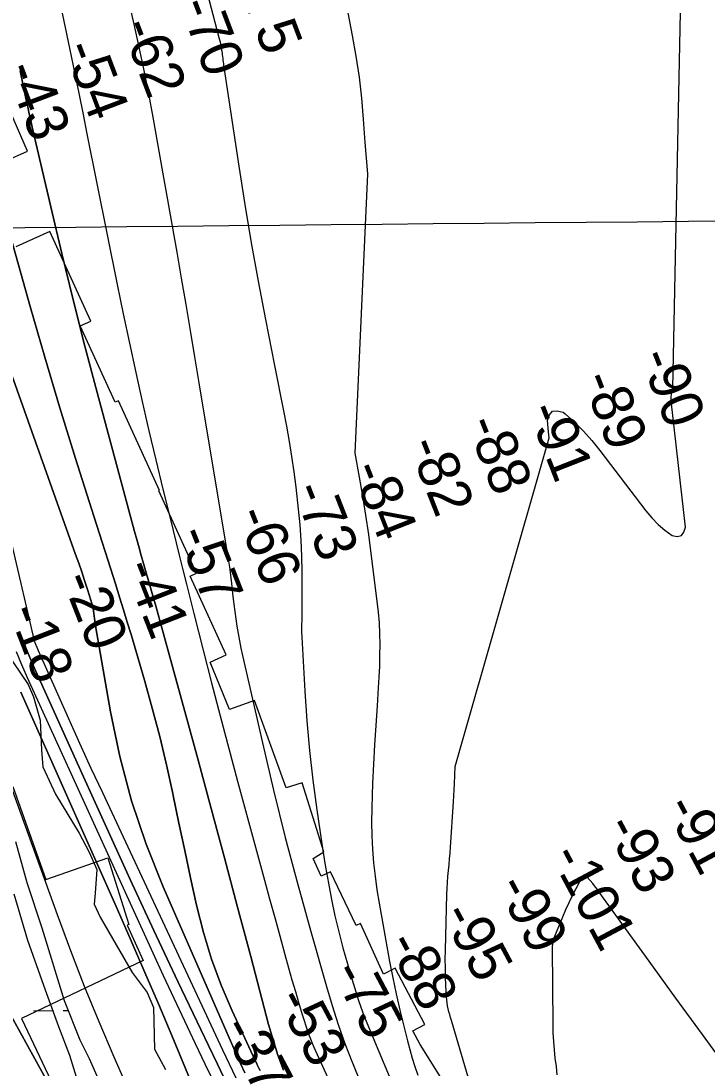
# Model space of a CAD drawing. Extents: x 3625074 to 3663148, y 511451 to 537151.
# Drawn here: x 3633034 to 3634142, y 521600 to 523291 of the extents above; entities that cross this region are included whole.
import ezdxf

# ---------------------------------------------------------------- set-up
doc = ezdxf.new("R2010")
doc.units = 0
for name, color, linetype in [('V-GRID-MAJR', 7, 'Continuous'), ('V-RIVR-EDGE', 7, 'Continuous'), ('V-RIVR-RANG', 7, 'Continuous'), ('V-RRAP-RVMT', 7, 'Continuous'), ('V-SITE-VEGE', 7, 'Continuous'), ('V-TOPO-DPTH', 7, 'Continuous'), ('V-TOPO-MAJR', 7, 'Continuous'), ('V-TOPO-MINR', 7, 'Continuous'), ('V-TOPO-WATR', 7, 'Continuous'), ('V-WETL-SWMP', 7, 'Continuous')]:
    doc.layers.add(name, color=color, linetype=linetype)

msp = doc.modelspace()

# ---------------------------------------------------------------- linework, layer by layer
at = {"layer": 'V-GRID-MAJR'}
msp.add_spline([(3629245.8, 522920.7), (3634524.6, 522971.8), (3639803.4, 523023.6), (3645082.2, 523076.2)], degree=3, dxfattribs=at)
at = {"layer": 'V-RIVR-EDGE'}
msp.add_lwpolyline([(3633009.3, 522272.8), (3633045.7, 522219.2), (3633054.1, 522199.4), (3633064.8, 522161.6), (3633067.1, 522113.5), (3633069.4, 522086.5), (3633089.7, 522042), (3633128, 521979.5), (3633144.1, 521948.8), (3633156.7, 521920.6), (3633153.6, 521882.2), (3633152.3, 521864.8), (3633161.9, 521843.7), (3633213.3, 521754.2), (3633237.8, 521721.7), (3633248, 521697.7), (3633249.6, 521630.4), (3633267.5, 521597.3)], dxfattribs=at)
at = {"layer": 'V-RRAP-RVMT'}
for points in [[(3632971.9, 523048.8), (3633044.6, 523080.9), (3632988.4, 523208.6)], [(3633411.4, 522193.5), (3633370.8, 522178.9), (3633339.5, 522255.3), (3633365.4, 522267.2), (3633307.1, 522394.6), (3633317.3, 522399.3), (3633256.6, 522532.1), (3633257.9, 522532.7), (3633191.6, 522677.8), (3633186, 522675.4), (3633129.8, 522798.5), (3633146.9, 522806.4), (3633080.5, 522951.2), (3633025.8, 522926.3)], [(3633534.1, 521917), (3633518.9, 521909.7), (3633506.1, 521938.4), (3633523.4, 521949.2), (3633488.2, 522060.8), (3633462.1, 522052.6), (3633411.4, 522193.5)], [(3633020.9, 522054.7), (3633074.3, 521904.2), (3633174, 521939.6), (3633208.2, 521831.7), (3633205.6, 521830.6), (3633231.1, 521773.4)], [(3633728.6, 521559), (3633678.7, 521638), (3633666.9, 521660.2), (3633686.2, 521670.4), (3633638.6, 521761.2), (3633619.7, 521751.3), (3633582.5, 521833.3), (3633575.3, 521830.1), (3633534.1, 521917)], [(3633231.1, 521773.4), (3633034.5, 521680.1), (3633097, 521548.2)]]:
    msp.add_lwpolyline(points, dxfattribs=at)
at = {"layer": 'V-SITE-VEGE'}
msp.add_lwpolyline([(3633022.1, 521881.3), (3633044.7, 521806.5), (3633073.1, 521726.4), (3633094.6, 521667.1), (3633112.3, 521620.9), (3633123, 521585.8)], dxfattribs=at)
at = {"layer": 'V-TOPO-DPTH'}
for points in [[(3633032.5, 523210.6), (3633042.5, 523163.2), (3633044.8, 523152.3), (3633047.2, 523141.4), (3633049.6, 523130.6), (3633052.1, 523119.7), (3633081.9, 522990.8), (3633099.8, 522915.7), (3633118.1, 522840.6), (3633137.3, 522765.8), (3633157, 522691), (3633217.4, 522466.4), (3633221, 522453.4), (3633224.6, 522440.4), (3633228.2, 522427.5), (3633232, 522414.6), (3633235.2, 522403.6), (3633237.4, 522396.2), (3633239.5, 522388.8), (3633241.7, 522381.3), (3633243.9, 522373.9), (3633246, 522366.5), (3633248.2, 522359.1), (3633250.2, 522351.6), (3633252.3, 522344.2), (3633319.4, 522099.1), (3633341.2, 522019.3), (3633362.7, 521939.5), (3633384, 521859.7), (3633405.2, 521779.8), (3633434, 521670), (3633441.1, 521645.2), (3633448.9, 521620.5), (3633457.8, 521596.2)], [(3633457.8, 521596.2), (3633448.9, 521620.5), (3633441.1, 521645.2), (3633434, 521670), (3633405.2, 521779.8), (3633384, 521859.7), (3633362.7, 521939.5), (3633341.2, 522019.3), (3633319.4, 522099.1), (3633252.3, 522344.2), (3633250.2, 522351.6), (3633248.2, 522359.1), (3633246, 522366.5), (3633243.9, 522373.9), (3633241.7, 522381.3), (3633239.5, 522388.8), (3633237.4, 522396.2), (3633235.2, 522403.6), (3633232, 522414.6), (3633228.2, 522427.5), (3633224.6, 522440.4), (3633221, 522453.4), (3633217.4, 522466.4), (3633157, 522691), (3633137.3, 522765.8), (3633118.1, 522840.6), (3633099.8, 522915.7), (3633081.9, 522990.8), (3633052.1, 523119.7), (3633049.6, 523130.6), (3633047.2, 523141.4), (3633044.8, 523152.3), (3633042.5, 523163.2), (3633032.5, 523210.6)], [(3632970.6, 523106.8), (3633048.9, 522830.1), (3633072.6, 522748), (3633096.9, 522666.1), (3633122, 522584.5), (3633147.7, 522503), (3633187, 522380.3), (3633193.3, 522360.3), (3633199.6, 522340.2), (3633205.7, 522320.1), (3633211.7, 522299.9), (3633233.3, 522226.4), (3633246.1, 522181), (3633258.1, 522135.4), (3633268.9, 522089.6), (3633279, 522043.6), (3633279.8, 522039.9), (3633289, 521995.6), (3633298.4, 521951.3), (3633308, 521907), (3633317.6, 521862.8), (3633328.8, 521819), (3633341.8, 521775.9), (3633357.6, 521733.7), (3633375.2, 521692.2), (3633412.2, 521612.3), (3633414.2, 521608.1), (3633416.2, 521604), (3633418.3, 521599.9), (3633420.5, 521595.8)], [(3633420.5, 521595.8), (3633418.3, 521599.9), (3633416.2, 521604), (3633414.2, 521608.1), (3633412.2, 521612.3), (3633375.2, 521692.2), (3633357.6, 521733.7), (3633341.8, 521775.9), (3633328.8, 521819), (3633317.6, 521862.8), (3633308, 521907), (3633298.4, 521951.3), (3633289, 521995.6), (3633279.8, 522039.9), (3633279, 522043.6), (3633268.9, 522089.6), (3633258.1, 522135.4), (3633246.1, 522181), (3633233.3, 522226.4), (3633211.7, 522299.9), (3633205.7, 522320.1), (3633199.6, 522340.2), (3633193.3, 522360.3), (3633187, 522380.3), (3633147.7, 522503), (3633122, 522584.5), (3633096.9, 522666.1), (3633072.6, 522748), (3633048.9, 522830.1), (3632970.6, 523106.8)], [(3632924.3, 522984.7), (3633122.2, 522429.5), (3633127.2, 522415.4), (3633132, 522401.3), (3633136.7, 522387.2), (3633141.3, 522373), (3633146.9, 522355.5), (3633148.5, 522350), (3633149.9, 522344.5), (3633150.9, 522339), (3633151.8, 522333.4), (3633152.2, 522330.1), (3633152.7, 522326.1), (3633153.2, 522322.1), (3633153.8, 522318.1), (3633154.5, 522314.2), (3633178.4, 522175.5), (3633193.6, 522103), (3633212.3, 522031.5), (3633236.1, 521961.6), (3633263.4, 521892.6), (3633381.6, 521622.7), (3633388.5, 521607.4), (3633395.5, 521592.3)], [(3633395.5, 521592.3), (3633388.5, 521607.4), (3633381.6, 521622.7), (3633263.4, 521892.6), (3633236.1, 521961.6), (3633212.3, 522031.5), (3633193.6, 522103), (3633178.4, 522175.5), (3633154.5, 522314.2), (3633153.8, 522318.1), (3633153.2, 522322.1), (3633152.7, 522326.1), (3633152.2, 522330.1), (3633151.8, 522333.4), (3633150.9, 522339), (3633149.9, 522344.5), (3633148.5, 522350), (3633146.9, 522355.5), (3633141.3, 522373), (3633136.7, 522387.2), (3633132, 522401.3), (3633127.2, 522415.4), (3633122.2, 522429.5), (3632924.3, 522984.7)], [(3633366, 521575.6), (3633351.3, 521605.9), (3633336.7, 521636.2), (3633287.6, 521739.8), (3633248.8, 521822.1), (3633210.4, 521904.5), (3633172.5, 521987.2), (3633134.9, 522070), (3633052.7, 522252.6), (3633047, 522265.6), (3633041.6, 522278.7), (3633036.4, 522291.8), (3633031.5, 522305.1)], [(3633031.5, 522305.1), (3633036.4, 522291.8), (3633041.6, 522278.7), (3633047, 522265.6), (3633052.7, 522252.6), (3633134.9, 522070), (3633172.5, 521987.2), (3633210.4, 521904.5), (3633248.8, 521822.1), (3633287.6, 521739.8), (3633336.7, 521636.2), (3633351.3, 521605.9), (3633366, 521575.6)], [(3633312.9, 521568), (3633277.5, 521652.5), (3633256, 521703.5), (3633234.2, 521754.4), (3633212.1, 521805.1), (3633189.8, 521855.8), (3633033.7, 522206.8)], [(3633033.7, 522206.8), (3633189.8, 521855.8), (3633212.1, 521805.1), (3633234.2, 521754.4), (3633256, 521703.5), (3633277.5, 521652.5), (3633312.9, 521568)], [(3633134.4, 521473.4), (3632942.8, 521819.9)]]:
    msp.add_lwpolyline(points, dxfattribs=at)
at = {"layer": 'V-TOPO-MAJR'}
for points in [[(3633094.1, 523334.9), (3633105.4, 523280.5), (3633114.9, 523234.5), (3633121.4, 523203.1), (3633127.8, 523171.7), (3633134.2, 523140.3), (3633140.5, 523108.9), (3633189.4, 522865.5), (3633199.1, 522818.1), (3633209, 522770.8), (3633219.3, 522723.5), (3633229.9, 522676.3), (3633240.7, 522629.2), (3633251.8, 522582.1), (3633263.1, 522535.1), (3633274.7, 522488.1), (3633289.5, 522428.3), (3633295.4, 522404.8), (3633301.3, 522381.2), (3633307.2, 522357.7), (3633313.2, 522334.1), (3633328.2, 522275.1), (3633341.8, 522222), (3633355.6, 522169), (3633369.6, 522116.1), (3633383.9, 522063.3), (3633427.5, 521903.3), (3633435.7, 521873.3), (3633443.9, 521843.3), (3633452.2, 521813.3), (3633460.4, 521783.2), (3633466.2, 521761.9), (3633471.7, 521742.6), (3633477.2, 521723.3), (3633483, 521704.1), (3633489, 521684.9), (3633496.8, 521660.1), (3633499.1, 521653.5), (3633501.5, 521646.8), (3633504.2, 521640.3), (3633507, 521633.8), (3633582.9, 521467.4)], [(3634178.1, 521594.9), (3634134.8, 521653.8), (3634091.7, 521713), (3634048.8, 521772.3), (3633968.3, 521884.1), (3633965.7, 521887.6), (3633963.1, 521891), (3633960.4, 521894.4), (3633957.7, 521897.7), (3633948.9, 521908.1), (3633948.1, 521909), (3633946, 521910.5), (3633944.8, 521911), (3633942.7, 521911), (3633941.9, 521910.4), (3633941.2, 521909.6), (3633930.3, 521889.6), (3633924.5, 521878.3), (3633918.9, 521866.9), (3633913.7, 521855.4), (3633908.8, 521843.7), (3633895, 521809.4), (3633894.3, 521807.6), (3633893.7, 521805.7), (3633892.8, 521802), (3633892.5, 521800), (3633892.2, 521796.2), (3633892.2, 521794.2), (3633893.1, 521670.2), (3633893.4, 521656.6), (3633894.1, 521643), (3633895.2, 521629.5), (3633896.7, 521616), (3633898.4, 521602.5), (3633899.9, 521588.9)]]:
    msp.add_lwpolyline(points, dxfattribs=at)
at = {"layer": 'V-TOPO-MINR'}
for points in [[(3633778, 521512), (3633729.3, 521676.6), (3633727.9, 521681.3), (3633726.6, 521686.1), (3633725.4, 521690.8), (3633724.2, 521695.6), (3633723.2, 521700.4), (3633722.4, 521705.2), (3633721.8, 521710), (3633721.4, 521714.9), (3633720.5, 521733.4), (3633719.9, 521747.6), (3633719.6, 521761.7), (3633719.5, 521775.9), (3633719.7, 521790), (3633722.1, 521880.6), (3633722.5, 521890.1), (3633723, 521899.7), (3633723.7, 521909.2), (3633724.6, 521918.7), (3633725.5, 521928.2), (3633726.3, 521937.7), (3633727.1, 521947.2), (3633727.8, 521956.8), (3633732.6, 522030.1), (3633734.2, 522058.7), (3633735.4, 522087.2), (3633887.2, 522617.9), (3633886.1, 522627.6), (3633884.4, 522645.7), (3633887.6, 522655), (3633892.6, 522660.9), (3633900.3, 522661.7), (3633909.8, 522659.1), (3633912.9, 522656.5), (3633928.2, 522642.9), (3633942.8, 522628.6), (3633956.4, 522613.3), (3633969.4, 522597.4), (3634043.7, 522499.7), (3634053.1, 522488.6), (3634063.2, 522478.1), (3634074.3, 522468.8), (3634086, 522460.2), (3634094.3, 522458.7), (3634100.9, 522460), (3634104.9, 522465.3), (3634107.4, 522473.3), (3634084.6, 522677.4), (3634084.4, 522680.9), (3634084.4, 522684.4), (3634084.8, 522687.8), (3634085.5, 522691.3), (3634086.8, 522697.1), (3634087, 522697.6), (3634103.8, 523517.3)], [(3633312.6, 523421.9), (3633353.8, 523264.4), (3633354.6, 523260.8), (3633355.5, 523257.2), (3633356.2, 523253.6), (3633356.9, 523250), (3633358.7, 523239.3), (3633359.2, 523236.4), (3633359.6, 523233.6), (3633360, 523230.7), (3633360.3, 523227.9), (3633360.6, 523225), (3633360.9, 523222.2), (3633361.3, 523219.3), (3633361.7, 523216.5), (3633385.8, 523056.8), (3633395.7, 522994.7), (3633406, 522932.7), (3633417.2, 522870.8), (3633429, 522809.1), (3633443.7, 522734.7), (3633448.5, 522710.2), (3633453.3, 522685.7), (3633458, 522661.2), (3633462.8, 522636.7), (3633467.2, 522612.1), (3633471.2, 522587.5), (3633474.7, 522562.8), (3633477.8, 522538.1), (3633481.8, 522502.7), (3633484.2, 522477.4), (3633486.1, 522452.2), (3633487.2, 522426.9), (3633487.7, 522401.5), (3633487.9, 522362.5), (3633487.9, 522352.9), (3633487.9, 522343.4), (3633487.7, 522333.8), (3633487.5, 522324.3), (3633487.4, 522314.8), (3633487.4, 522305.2), (3633487.7, 522295.7), (3633488.1, 522286.2), (3633492.3, 522208.8), (3633495.7, 522160.7), (3633499.9, 522112.7), (3633505.4, 522064.8), (3633511.9, 522017), (3633521.7, 521951.1), (3633525.9, 521924.6), (3633530.5, 521898.3), (3633535.7, 521872), (3633541.2, 521845.8), (3633547.3, 521819.7), (3633553.9, 521793.8), (3633561.2, 521768), (3633568.8, 521742.3), (3633579.2, 521709.2), (3633582.3, 521700), (3633585.5, 521690.9), (3633588.9, 521681.9), (3633592.5, 521672.9), (3633648.2, 521540.7)], [(3633206, 523330.4), (3633215.2, 523290.8), (3633216.3, 523286), (3633224.5, 523248.6), (3633232.4, 523211.1), (3633239.7, 523173.6), (3633246.8, 523135.9), (3633263.2, 523044.2), (3633270.8, 523002), (3633278.2, 522959.9), (3633285.6, 522917.7), (3633292.9, 522875.5), (3633300.2, 522833.3), (3633307.4, 522791.1), (3633314.5, 522748.9), (3633321.5, 522706.7), (3633366.6, 522435), (3633368.6, 522422), (3633370.6, 522408.9), (3633372.3, 522395.8), (3633373.9, 522382.7), (3633376.3, 522361.3), (3633377.7, 522349.4), (3633379.3, 522337.5), (3633380.9, 522325.6), (3633382.7, 522313.7), (3633384.6, 522301.8), (3633386.7, 522290), (3633389.1, 522278.3), (3633391.6, 522266.5), (3633423.9, 522125.2), (3633442, 522048.7), (3633460.9, 521972.4), (3633481, 521896.5), (3633502, 521820.7), (3633527.4, 521731.6), (3633536.7, 521700.7), (3633546.6, 521670.1), (3633557.4, 521639.7), (3633568.8, 521609.6), (3633569.3, 521608.3), (3633581.7, 521577.8)], [(3633560.5, 523312.8), (3633569.2, 523267.7), (3633575, 523234.2), (3633580.1, 523200.4), (3633583.9, 523166.6), (3633586.9, 523132.6), (3633589.6, 523094.8), (3633593.8, 523044.3), (3633573.3, 522593.3), (3633580.4, 522554.3), (3633585.8, 522523.5), (3633590.8, 522492.7), (3633595.3, 522461.8), (3633599.4, 522430.8), (3633609.1, 522353.8), (3633611, 522336.4), (3633612.4, 522318.9), (3633613.2, 522301.4), (3633613.6, 522283.9), (3633613.4, 522266.4), (3633613, 522248.9), (3633612.3, 522231.4), (3633611.2, 522213.9), (3633609.3, 522184.7), (3633607.2, 522153.4), (3633605.3, 522122.2), (3633603.7, 522090.9), (3633602.1, 522059.6), (3633601.3, 522040.9), (3633600.6, 522019), (3633600.4, 521997.1), (3633601, 521975.1), (3633602, 521953.2), (3633603.7, 521931.4), (3633605.9, 521909.6), (3633608.9, 521887.9), (3633612.4, 521866.2), (3633629.4, 521771.8), (3633634.5, 521745.6), (3633639.9, 521719.5), (3633645.9, 521693.5), (3633652.3, 521667.5), (3633658.4, 521643.8), (3633662.2, 521629.9), (3633666.2, 521616), (3633670.5, 521602.2), (3633675.1, 521588.5)], [(3633032.5, 523210.6), (3633042.5, 523163.2), (3633044.8, 523152.3), (3633047.2, 523141.4), (3633049.6, 523130.6), (3633052.1, 523119.7), (3633081.9, 522990.8), (3633099.8, 522915.7), (3633118.1, 522840.6), (3633137.3, 522765.8), (3633157, 522691), (3633217.4, 522466.4), (3633221, 522453.4), (3633224.6, 522440.4), (3633228.2, 522427.5), (3633232, 522414.6), (3633235.2, 522403.6), (3633237.4, 522396.2), (3633239.5, 522388.8), (3633241.7, 522381.3), (3633243.9, 522373.9), (3633246, 522366.5), (3633248.2, 522359.1), (3633250.2, 522351.6), (3633252.3, 522344.2), (3633319.4, 522099.1), (3633341.2, 522019.3), (3633362.7, 521939.5), (3633384, 521859.7), (3633405.2, 521779.8), (3633434, 521670), (3633441.1, 521645.2), (3633448.9, 521620.5), (3633457.8, 521596.2)], [(3632970.6, 523106.8), (3633048.9, 522830.1), (3633072.6, 522748), (3633096.9, 522666.1), (3633122, 522584.5), (3633147.7, 522503), (3633187, 522380.3), (3633193.3, 522360.3), (3633199.6, 522340.2), (3633205.7, 522320.1), (3633211.7, 522299.9), (3633233.3, 522226.4), (3633246.1, 522181), (3633258.1, 522135.4), (3633268.9, 522089.6), (3633279, 522043.6), (3633279.8, 522039.9), (3633289, 521995.6), (3633298.4, 521951.3), (3633308, 521907), (3633317.6, 521862.8), (3633328.8, 521819), (3633341.8, 521775.9), (3633357.6, 521733.7), (3633375.2, 521692.2), (3633412.2, 521612.3), (3633414.2, 521608.1), (3633416.2, 521604), (3633418.3, 521599.9), (3633420.5, 521595.8)], [(3632874, 523065.3), (3633055.2, 522289.9), (3633057.3, 522284.8), (3633059.4, 522279.6), (3633061.6, 522274.5), (3633092.7, 522204.4), (3633110.6, 522164.4), (3633128.6, 522124.4), (3633146.9, 522084.5), (3633165.4, 522044.7), (3633359.6, 521629.2), (3633370.3, 521606.6), (3633381.1, 521584.1)], [(3632924.3, 522984.7), (3633122.2, 522429.5), (3633127.2, 522415.4), (3633132, 522401.3), (3633136.7, 522387.2), (3633141.3, 522373), (3633146.9, 522355.5), (3633148.5, 522350), (3633149.9, 522344.5), (3633150.9, 522339), (3633151.8, 522333.4), (3633152.2, 522330.1), (3633152.7, 522326.1), (3633153.2, 522322.1), (3633153.8, 522318.1), (3633154.5, 522314.2), (3633178.4, 522175.5), (3633193.6, 522103), (3633212.3, 522031.5), (3633236.1, 521961.6), (3633263.4, 521892.6), (3633381.6, 521622.7), (3633388.5, 521607.4), (3633395.5, 521592.3)], [(3633031.5, 522305.1), (3633036.4, 522291.8), (3633041.6, 522278.7), (3633047, 522265.6), (3633052.7, 522252.6), (3633134.9, 522070), (3633172.5, 521987.2), (3633210.4, 521904.5), (3633248.8, 521822.1), (3633287.6, 521739.8), (3633336.7, 521636.2), (3633351.3, 521605.9), (3633366, 521575.6)], [(3633025.9, 522272.6), (3633034.7, 522251.6), (3633043.9, 522230.8), (3633246.9, 521785.9), (3633263.8, 521749.2), (3633280.8, 521712.6), (3633298, 521676.1), (3633315.4, 521639.6), (3633331.2, 521606.8), (3633340.9, 521586.9)], [(3632958.5, 522217.9), (3633092.2, 521848), (3633113.8, 521790), (3633136.2, 521732.3), (3633159.8, 521675), (3633184.1, 521618.1), (3633227.2, 521520)], [(3632942.8, 521819.9), (3633134.4, 521473.4)]]:
    msp.add_lwpolyline(points, dxfattribs=at)
at = {"layer": 'V-TOPO-WATR'}
msp.add_lwpolyline([(3633033.7, 522206.8), (3633189.8, 521855.8), (3633212.1, 521805.1), (3633234.2, 521754.4), (3633256, 521703.5), (3633277.5, 521652.5), (3633312.9, 521568)], dxfattribs=at)
at = {"layer": 'V-WETL-SWMP'}
for p, q in [((3633054.2, 521692.3), (3633086.2, 521692.6)), ((3633102.2, 521692.8), (3633110.2, 521692.8))]:
    msp.add_line(p, q, dxfattribs=at)
msp.add_lwpolyline([(3633024.9, 521965.7), (3633043.5, 521899.5), (3633067.6, 521826.4), (3633103.6, 521709.2), (3633129.1, 521645.7), (3633144, 521615.3), (3633158.8, 521582.2)], dxfattribs=at)

# ---------------------------------------------------------------- texts
at = {"layer": 'V-RIVR-RANG'}
for s, rotation, p in [('-75', 290.7229, (3633382.6, 523353.2)), ('-70', 290.7229, (3633289.2, 523317.3)), ('-62', 290.7229, (3633195.1, 523283.4)), ('-54', 290.7229, (3633101.8, 523247.5)), ('-43', 290.7229, (3633007.7, 523213.6)), ('-90', 291.4146, (3634032.4, 522749.3)), ('-89', 291.4146, (3633939.2, 522713)), ('-91', 291.4146, (3633851.4, 522662.9)), ('-88', 291.4146, (3633752.6, 522641.1)), ('-82', 291.4146, (3633658.6, 522606.8)), ('-84', 291.4146, (3633566.5, 522567.8)), ('-73', 291.4146, (3633472.2, 522534.3)), ('-66', 291.4146, (3633380.4, 522494.5)), ('-57', 291.4146, (3633285.5, 522462.7)), ('-41', 291.4146, (3633199.1, 522409)), ('-20', 291.4146, (3633099.4, 522389.4)), ('-18', 291.1283, (3633012.7, 522337.4)), ('-91', 298.0578, (3634072.5, 522021.7)), ('-93', 298.0578, (3633976, 521990)), ('-101', 298.0578, (3633888.1, 521942.5)), ('-99', 298.0578, (3633800.9, 521893.4)), ('-95', 298.0578, (3633711.7, 521848.2)), ('-88', 298.0578, (3633623.3, 521801.4)), ('-75', 298.0578, (3633534.7, 521755)), ('-53', 298.0578, (3633444.9, 521711)), ('-37', 298.0578, (3633356, 521665.1))]:
    msp.add_text(s, height=67, rotation=rotation, dxfattribs=at).set_placement(p)

doc.saveas('drawing.dxf')
